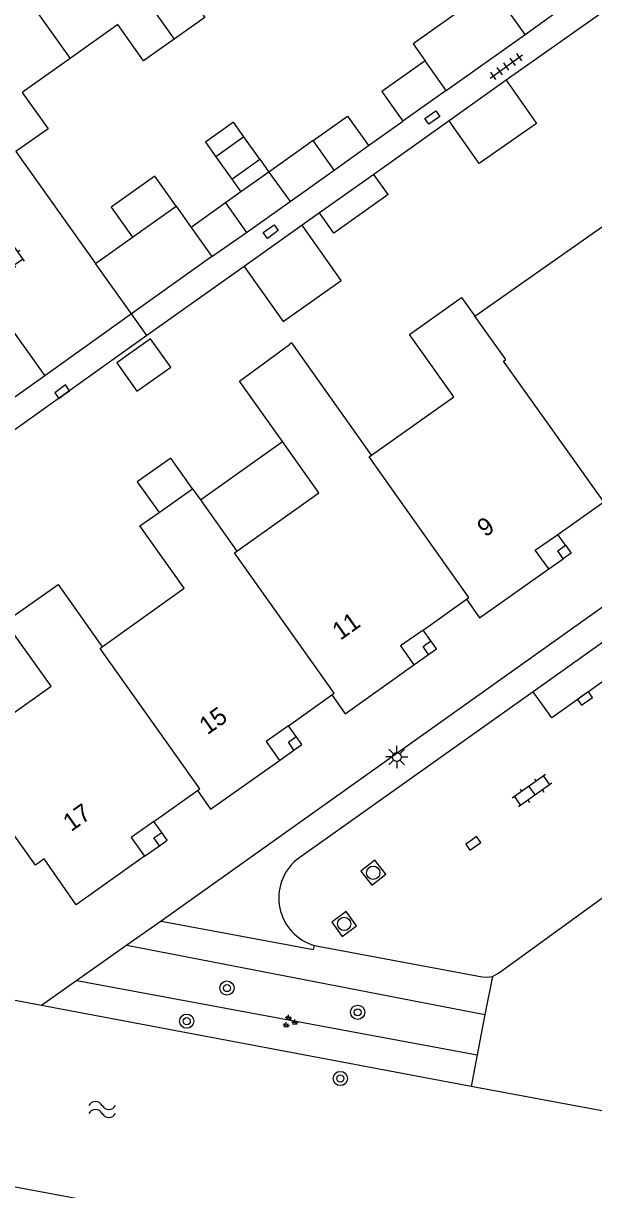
# Model space of a CAD drawing. Extents: x 124000 to 128010, y 398999 to 403000.
# Drawn here: x 126935.4 to 126967.5, y 399690.1 to 399755.8 of the extents above; entities that cross this region are included whole.
import ezdxf

# ---------------------------------------------------------------- set-up
doc = ezdxf.new("R2010")
doc.units = 0
for name, color, linetype in [('gg-afsc-erfafscheiding', 7, 'Continuous'), ('gg-afsc-hekwerk', 7, 'Continuous'), ('gg-afsc-muur', 7, 'Continuous'), ('gg-anno-huisnummerreeks BGT', 7, 'Continuous'), ('gg-bbg-bijgebouw', 7, 'Continuous'), ('gg-bbg-gedigitaliseerde bebouwing', 7, 'Continuous'), ('gg-bbg-gedigitaliseerde bijgebouw', 7, 'Continuous'), ('gg-bbg-hoofdgebouw', 7, 'Continuous'), ('gg-bbg-luifel en loopbrug', 7, 'Continuous'), ('gg-bbg-onder overbouw', 7, 'Continuous'), ('gg-bbg-pand overbouw', 7, 'Continuous'), ('gg-bbg-pilaar onder overbouw', 7, 'Continuous'), ('gg-bbg-pilaar pand', 7, 'Continuous'), ('gg-bbg-tussenscheiding', 7, 'Continuous'), ('gg-knt-BGT kruinlijn', 7, 'Continuous'), ('gg-knt-verharding', 7, 'Continuous'), ('gg-knt-verharding nz', 7, 'Continuous'), ('gg-kntw-beschoeiing', 7, 'Continuous'), ('gt-grn-groengrens', 7, 'Continuous'), ('gt-grn-weggrens', 7, 'Continuous'), ('gt-symb-boom', 7, 'Continuous'), ('gt-symb-groenvak', 7, 'Continuous'), ('gt-symb-klinker verharding', 7, 'Continuous'), ('gt-symb-kolk', 7, 'Continuous'), ('gt-symb-kolk center center', 7, 'Continuous'), ('gt-symb-lichtmast', 7, 'Continuous'), ('gt-symb-rioolschacht', 7, 'Continuous'), ('gt-symb-tegel verharding', 7, 'Continuous'), ('gt-symb-watersymbool', 7, 'Continuous')]:
    doc.layers.add(name, color=color, linetype=linetype)

# ---------------------------------------------------------------- blocks, each defined once
blk = doc.blocks.new('gt0-TEG1')
at = {"layer": 'gt-symb-tegel verharding'}
for p, q in [((-1.125, 0), (1.125, 0)), ((-0.9, -0.25), (-0.9, 0.25)), ((-0.45, -0.25), (-0.45, 0.25)), ((0, -0.25), (0, 0.25)), ((0.45, -0.25), (0.45, 0.25)), ((0.9, -0.25), (0.9, 0.25))]:
    blk.add_line(p, q, dxfattribs=at)
blk = doc.blocks.new('gt0-KOLKCC')
at = {"layer": 'gt-symb-kolk center center'}
blk.add_lwpolyline([(-0.375, 0.2), (0.375, 0.2), (0.375, -0.2), (-0.375, -0.2)], close=True, dxfattribs=at)
blk = doc.blocks.new('gt0-WA')
at = {"layer": 'gt-symb-watersymbool'}
for centre, start, end in [((-0.323, 0.022), 28.07249, 151.92751), ((0.427, 0.422), 208.07248, 331.92751), ((-0.323, -0.428), 28.07249, 151.92751), ((0.427, -0.028), 208.07248, 331.92751)]:
    blk.add_arc(centre, 0.425, start, end, dxfattribs=at)
blk = doc.blocks.new('gt0-BOOM')
at = {"layer": 'gt-symb-boom'}
for radius in [0.4, 0.2]:
    blk.add_circle((0, 0), radius, dxfattribs=at)
blk = doc.blocks.new('gt0-KL1')
at = {"layer": 'gt-symb-klinker verharding'}
for p, q in [((-1.15, 0.3), (1.15, 0.3)), ((-1, -0.3), (-1, 0.3)), ((-0.5, 0.3), (-0.5, 0.45)), ((0, -0.3), (0, 0.3)), ((0.5, 0.3), (0.5, 0.45)), ((1, -0.3), (1, 0.3)), ((-1.15, -0.3), (1.15, -0.3)), ((-0.5, -0.45), (-0.5, -0.3)), ((0.5, -0.45), (0.5, -0.3))]:
    blk.add_line(p, q, dxfattribs=at)
blk = doc.blocks.new('gt0-KOLK')
at = {"layer": 'gt-symb-kolk'}
blk.add_lwpolyline([(0, 0), (0.375, 0), (0.375, 0.4), (-0.375, 0.4), (-0.375, 0), (0, 0)], dxfattribs=at)
blk = doc.blocks.new('gt0-LMAST')
at = {"layer": 'gt-symb-lichtmast'}
for p, q in [((-0.182, 0.173), (-0.447, 0.438)), ((-0.005, 0.246), (-0.005, 0.621)), ((0.172, 0.173), (0.437, 0.438)), ((-0.255, -0.004), (-0.63, -0.004)), ((-0.182, -0.181), (-0.447, -0.446)), ((-0.005, -0.254), (-0.005, -0.629)), ((0.437, -0.446), (0.172, -0.181)), ((0.245, -0.004), (0.62, -0.004))]:
    blk.add_line(p, q, dxfattribs=at)
blk.add_circle((-0.005, -0.004), 0.25, dxfattribs=at)
blk = doc.blocks.new('gt0-RS')
at = {"layer": 'gt-symb-rioolschacht'}
blk.add_lwpolyline([(-0.5, -0.5), (0.5, -0.5), (0.5, 0.5), (-0.5, 0.5)], close=True, dxfattribs=at)
blk.add_circle((0, 0), 0.375, dxfattribs=at)
blk = doc.blocks.new('gt0-GRVAK')
at = {"layer": 'gt-symb-groenvak'}
for p, q in [((-0.11, 0.189), (-0.228, 0.24)), ((-0.182, 0.153), (0.088, 0.153)), ((-0.091, 0.211), (-0.156, 0.322)), ((-0.047, 0.214), (-0.047, 0.393)), ((-0.004, 0.211), (0.061, 0.322)), ((0.015, 0.189), (0.133, 0.24)), ((0.262, -0.052), (0.197, 0.059)), ((0.305, -0.049), (0.305, 0.13)), ((0.349, -0.052), (0.414, 0.059)), ((-0.245, -0.228), (-0.363, -0.177)), ((-0.318, -0.264), (-0.047, -0.264)), ((-0.226, -0.206), (-0.291, -0.095)), ((-0.183, -0.203), (-0.183, -0.024)), ((-0.139, -0.206), (-0.074, -0.095)), ((-0.12, -0.228), (-0.002, -0.177)), ((0.243, -0.074), (0.125, -0.023)), ((0.17, -0.11), (0.441, -0.11)), ((0.368, -0.074), (0.486, -0.023))]:
    blk.add_line(p, q, dxfattribs=at)

msp = doc.modelspace()

# ---------------------------------------------------------------- linework, layer by layer
at = {"layer": 'gg-afsc-erfafscheiding'}
for p, q in [((126970.044, 399757.846), (126962.583, 399752.549)), ((126963.639, 399755.124), (126965.588, 399756.513)), ((126954.827, 399748.872), (126956.761, 399750.253)), ((126959.376, 399750.272), (126955.122, 399747.252)), ((126952.067, 399745.083), (126951.092, 399744.391)), ((126947.83, 399742.075), (126942.356, 399738.189)), ((126942.356, 399738.189), (126933.386, 399731.787)), ((126943.155, 399705.245), (126941.232, 399703.887)), ((126941.232, 399703.887), (126938.419, 399701.902)), ((126938.419, 399701.902), (126936.421, 399700.491)), ((126961.799, 399702.132), (126961.382, 399699.981)), ((126961.382, 399699.981), (126960.942, 399697.714)), ((126960.942, 399697.714), (126960.599, 399695.946))]:
    msp.add_line(p, q, dxfattribs=at)
at = {"layer": 'gg-afsc-hekwerk'}
msp.add_line((126962.144, 399702.315), (126969.629, 399707.753), dxfattribs=at)
at = {"layer": 'gg-afsc-muur'}
msp.add_line((126934.986, 399748.534), (126939.465, 399742.248), dxfattribs=at)
at = {"layer": 'gg-bbg-bijgebouw'}
for p, q in [((126951.71, 399749.152), (126949.224, 399747.386)), ((126952.893, 399747.49), (126951.71, 399749.152)), ((126949.224, 399747.386), (126947.651, 399746.268)), ((126950.411, 399745.727), (126952.893, 399747.49)), ((126947.651, 399746.268), (126946.786, 399745.654)), ((126946.786, 399745.654), (126947.968, 399743.991)), ((126947.968, 399743.991), (126950.411, 399745.727)), ((126943.994, 399745.473), (126944.843, 399744.274)), ((126944.843, 399744.274), (126946.011, 399742.625)), ((126946.011, 399742.625), (126941.49, 399739.405)), ((126941.49, 399739.405), (126939.465, 399742.248))]:
    msp.add_line(p, q, dxfattribs=at)
at = {"layer": 'gg-bbg-gedigitaliseerde bebouwing'}
msp.add_line((126952.034, 399729.346), (126949.99, 399732.227), dxfattribs=at)
for points in [[(126960.813, 399739.28), (126968.509, 399744.675), (126968.789, 399744.276)], [(126955.002, 399731.454), (126950.513, 399737.778), (126950.387, 399737.686)], [(126949.99, 399732.227), (126947.576, 399735.628), (126950.387, 399737.686)]]:
    msp.add_lwpolyline(points, dxfattribs=at)
at = {"layer": 'gg-bbg-gedigitaliseerde bijgebouw'}
for p, q in [((126959.201, 399751.977), (126963.639, 399755.124)), ((126962.583, 399752.549), (126959.376, 399750.272)), ((126959.201, 399751.977), (126956.761, 399750.253)), ((126947.817, 399749.367), (126946.244, 399748.249)), ((126948.714, 399748.104), (126947.817, 399749.367)), ((126946.244, 399748.249), (126947.141, 399746.986)), ((126947.141, 399746.986), (126948.714, 399748.104)), ((126939.465, 399742.248), (126941.535, 399743.722))]:
    msp.add_line(p, q, dxfattribs=at)
for points in [[(126963.639, 399755.124), (126961.767, 399757.75), (126957.34, 399754.595), (126958.02, 399753.64)], [(126958.02, 399753.64), (126955.584, 399751.919), (126956.761, 399750.253)], [(126962.583, 399752.549), (126964.284, 399750.122), (126961.063, 399747.864), (126959.376, 399750.272)], [(126943.994, 399745.473), (126942.799, 399747.155), (126940.338, 399745.407), (126941.535, 399743.722)], [(126940.658, 399736.654), (126941.792, 399735.056), (126943.699, 399736.409), (126942.565, 399738.007), (126940.658, 399736.654)], [(126944.921, 399729.571), (126943.696, 399731.297), (126941.812, 399729.96), (126943.037, 399728.234)]]:
    msp.add_lwpolyline(points, dxfattribs=at)
at = {"layer": 'gg-bbg-hoofdgebouw'}
for p, q in [((126960.06, 399740.333), (126960.813, 399739.28)), ((126944.921, 399729.571), (126945.365, 399728.946)), ((126947.41, 399726.064), (126952.034, 399729.346)), ((126945.365, 399728.946), (126947.41, 399726.064)), ((126965.492, 399727), (126967.949, 399728.746)), ((126957.897, 399721.618), (126960.339, 399723.35)), ((126950.317, 399716.231), (126952.76, 399717.97)), ((126942.75, 399710.854), (126945.195, 399712.587))]:
    msp.add_line(p, q, dxfattribs=at)
for points in [[(126946.849, 399760.035), (126944.16, 399758.123), (126945.609, 399756.086), (126943.882, 399754.858)], [(126943.882, 399754.858), (126942.17, 399753.641), (126940.721, 399755.679), (126938.031, 399753.766)], [(126938.031, 399753.766), (126935.342, 399751.854), (126936.79, 399749.817), (126934.986, 399748.534)], [(126955.002, 399731.454), (126959.625, 399734.736), (126957.136, 399738.242), (126960.06, 399740.333)], [(126939.837, 399720.672), (126944.449, 399723.97), (126941.966, 399727.474), (126943.037, 399728.234)], [(126960.339, 399723.35), (126961.085, 399722.298), (126964.971, 399725.055)], [(126942.226, 399708.89), (126938.376, 399706.16), (126936.566, 399708.738), (126936.078, 399708.389), (126931.239, 399715.16), (126931.514, 399715.339), (126931.852, 399714.819), (126936.968, 399718.466), (126934.383, 399722.085), (126937.226, 399724.093)], [(126937.226, 399724.093), (126937.357, 399724.185), (126939.837, 399720.672)], [(126952.76, 399717.97), (126953.513, 399716.91), (126957.387, 399719.662)], [(126945.195, 399712.587), (126945.94, 399711.534), (126949.815, 399714.278)]]:
    msp.add_lwpolyline(points, dxfattribs=at)
at = {"layer": 'gg-bbg-luifel en loopbrug'}
for p, q in [((126952.893, 399747.49), (126954.827, 399748.872)), ((126948.714, 399748.104), (126949.224, 399747.386)), ((126947.141, 399746.986), (126947.651, 399746.268)), ((126955.122, 399747.252), (126952.067, 399745.083)), ((126955.927, 399746.125), (126955.122, 399747.252)), ((126946.786, 399745.654), (126944.843, 399744.274)), ((126951.092, 399744.391), (126947.83, 399742.075)), ((126946.011, 399742.625), (126947.968, 399743.991)), ((126945.365, 399728.946), (126949.99, 399732.227))]:
    msp.add_line(p, q, dxfattribs=at)
for points in [[(126951.71, 399749.152), (126953.649, 399750.529), (126954.827, 399748.872)], [(126947.817, 399749.367), (126947.234, 399750.188), (126945.661, 399749.07), (126946.244, 399748.249)], [(126955.927, 399746.125), (126952.88, 399743.946), (126952.067, 399745.083)], [(126947.83, 399742.075), (126950.03, 399738.977), (126953.292, 399741.292), (126951.092, 399744.391)]]:
    msp.add_lwpolyline(points, dxfattribs=at)
at = {"layer": 'gg-bbg-onder overbouw'}
for points in [[(126964.971, 399725.055), (126964.207, 399726.12), (126965.492, 399727)], [(126957.897, 399721.618), (126956.634, 399720.722), (126957.387, 399719.662)], [(126950.317, 399716.231), (126949.064, 399715.339), (126949.815, 399714.278)], [(126942.75, 399710.854), (126941.474, 399709.95), (126942.226, 399708.89)]]:
    msp.add_lwpolyline(points, dxfattribs=at)
at = {"layer": 'gg-bbg-pand overbouw'}
for p, q in [((126965.921, 399726.389), (126965.492, 399727)), ((126964.971, 399725.055), (126965.791, 399725.634)), ((126958.335, 399721.006), (126957.897, 399721.618)), ((126957.387, 399719.662), (126958.211, 399720.252)), ((126950.756, 399715.621), (126950.317, 399716.231)), ((126949.815, 399714.278), (126950.634, 399714.867)), ((126943.19, 399710.231), (126942.75, 399710.854)), ((126942.226, 399708.89), (126943.06, 399709.479))]:
    msp.add_line(p, q, dxfattribs=at)
at = {"layer": 'gg-bbg-pilaar onder overbouw'}
for points in [[(126965.791, 399725.634), (126965.478, 399726.07), (126965.921, 399726.389)], [(126958.211, 399720.252), (126957.897, 399720.691), (126958.335, 399721.006)], [(126950.634, 399714.867), (126950.318, 399715.305), (126950.756, 399715.621)], [(126943.06, 399709.479), (126942.748, 399709.92), (126943.19, 399710.231)]]:
    msp.add_lwpolyline(points, dxfattribs=at)
at = {"layer": 'gg-bbg-pilaar pand'}
for points in [[(126965.921, 399726.389), (126966.235, 399725.953), (126965.791, 399725.634)], [(126958.211, 399720.252), (126958.65, 399720.567), (126958.335, 399721.006)], [(126950.634, 399714.867), (126951.072, 399715.183), (126950.756, 399715.621)], [(126943.06, 399709.479), (126943.501, 399709.79), (126943.19, 399710.231)]]:
    msp.add_lwpolyline(points, dxfattribs=at)
at = {"layer": 'gg-bbg-tussenscheiding'}
for p, q in [((126937.522, 399763.871), (126943.882, 399754.858)), ((126933.121, 399760.742), (126938.031, 399753.766)), ((126959.201, 399751.977), (126958.02, 399753.64)), ((126949.224, 399747.386), (126950.411, 399745.727)), ((126941.535, 399743.722), (126943.994, 399745.473)), ((126943.037, 399728.234), (126944.921, 399729.571))]:
    msp.add_line(p, q, dxfattribs=at)
for points in [[(126962.422, 399736.754), (126962.553, 399736.846), (126960.813, 399739.28)], [(126967.949, 399728.746), (126968.079, 399728.839), (126962.422, 399736.754)], [(126960.339, 399723.35), (126960.47, 399723.443), (126954.867, 399731.358), (126955.002, 399731.454)], [(126952.76, 399717.97), (126952.89, 399718.063), (126947.279, 399725.971), (126947.41, 399726.064)], [(126945.195, 399712.587), (126945.326, 399712.68), (126939.716, 399720.585), (126939.837, 399720.672)]]:
    msp.add_lwpolyline(points, dxfattribs=at)
at = {"layer": 'gg-knt-BGT kruinlijn'}
msp.add_line((126941.232, 399703.887), (126961.382, 399699.981), dxfattribs=at)
at = {"layer": 'gg-knt-verharding'}
for p, q in [((127000, 399745.654), (126943.155, 399705.245)), ((127000, 399743.652), (126964.093, 399718.143)), ((126942.356, 399738.189), (126941.49, 399739.405)), ((126964.093, 399718.143), (126950.774, 399708.697)), ((126961.799, 399702.132), (126962.144, 399702.315))]:
    msp.add_line(p, q, dxfattribs=at)
for points in [[(126943.155, 399705.245), (126951.74, 399703.654), (126951.787, 399703.863)], [(126951.787, 399703.863), (126961.218, 399702.111), (126961.51, 399702.082), (126961.799, 399702.132)]]:
    msp.add_lwpolyline(points, dxfattribs=at)
msp.add_arc((126952.584, 399706.553), 2.806, 130.17879, 253.49218, dxfattribs=at)
at = {"layer": 'gg-knt-verharding nz'}
msp.add_line((126936.603, 399735.924), (126932.514, 399733.012), dxfattribs=at)
for points in [[(126919.606, 399751.135), (126923.69, 399754.037), (126936.603, 399735.924)], [(127000, 399741.451), (126965.152, 399716.679), (126964.093, 399718.143)]]:
    msp.add_lwpolyline(points, dxfattribs=at)
at = {"layer": 'gg-kntw-beschoeiing'}
for p, q in [((126936.421, 399700.491), (126870.491, 399712.888)), ((126960.599, 399695.946), (126936.421, 399700.491)), ((126900.287, 399696.713), (126949.427, 399687.603)), ((127000, 399688.541), (126960.599, 399695.946))]:
    msp.add_line(p, q, dxfattribs=at)
at = {"layer": 'gt-grn-groengrens'}
msp.add_line((126938.419, 399701.902), (126960.942, 399697.714), dxfattribs=at)
at = {"layer": 'gt-grn-weggrens'}
msp.add_line((126941.49, 399739.405), (126936.603, 399735.924), dxfattribs=at)

# ---------------------------------------------------------------- block references
at = {"layer": 'gt-symb-boom'}
for p in [(126946.862, 399701.476), (126954.219, 399700.113), (126944.597, 399699.612), (126953.243, 399696.388)]:
    msp.add_blockref('gt0-BOOM', p, dxfattribs=at)
at = {"layer": 'gt-symb-groenvak'}
msp.add_blockref('gt0-GRVAK', (126950.38, 399699.576), dxfattribs=at)
at = {"layer": 'gt-symb-klinker verharding'}
for p, rotation in [((126934.537, 399743.133), -54.52896067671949), ((126964.032, 399712.58), -144.60889248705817)]:
    msp.add_blockref('gt0-KL1', p, dxfattribs=dict(at, rotation=rotation))
at = {"layer": 'gt-symb-kolk'}
for p, rotation in [((126937.702, 399734.863), 35.47103932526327), ((126966.897, 399717.929), -144.60889248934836), ((126960.608, 399709.784), -145.10187643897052)]:
    msp.add_blockref('gt0-KOLK', p, dxfattribs=dict(at, rotation=rotation))
at = {"layer": 'gt-symb-kolk center center', "rotation": 35.391107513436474}
for p in [(126958.423, 399750.452), (126949.324, 399744.034)]:
    msp.add_blockref('gt0-KOLKCC', p, dxfattribs=at)
at = {"layer": 'gt-symb-lichtmast'}
msp.add_blockref('gt0-LMAST', (126956.426, 399714.481), dxfattribs=at)
at = {"layer": 'gt-symb-rioolschacht'}
for p, rotation in [((126955.096, 399707.962), 38.17653760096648), ((126953.458, 399705.085), 36.37706752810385)]:
    msp.add_blockref('gt0-RS', p, dxfattribs=dict(at, rotation=rotation))
at = {"layer": 'gt-symb-tegel verharding', "rotation": 35.88411316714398}
msp.add_blockref('gt0-TEG1', (126962.587, 399753.325), dxfattribs=at)
at = {"layer": 'gt-symb-watersymbool', "rotation": 180}
msp.add_blockref('gt0-WA', (126939.889, 399694.639), dxfattribs=at)

# ---------------------------------------------------------------- texts
at = {"layer": 'gg-anno-huisnummerreeks BGT'}
for s, rotation, p in [('9', 35.4, (126961.402, 399726.814)), ('11', 35.4, (126953.242, 399721.009)), ('15', 35.3, (126945.756, 399715.692)), ('17', 35.3, (126938.089, 399710.247))]:
    msp.add_text(s, height=1, rotation=rotation, dxfattribs=at).set_placement(p)

doc.saveas('drawing.dxf')
